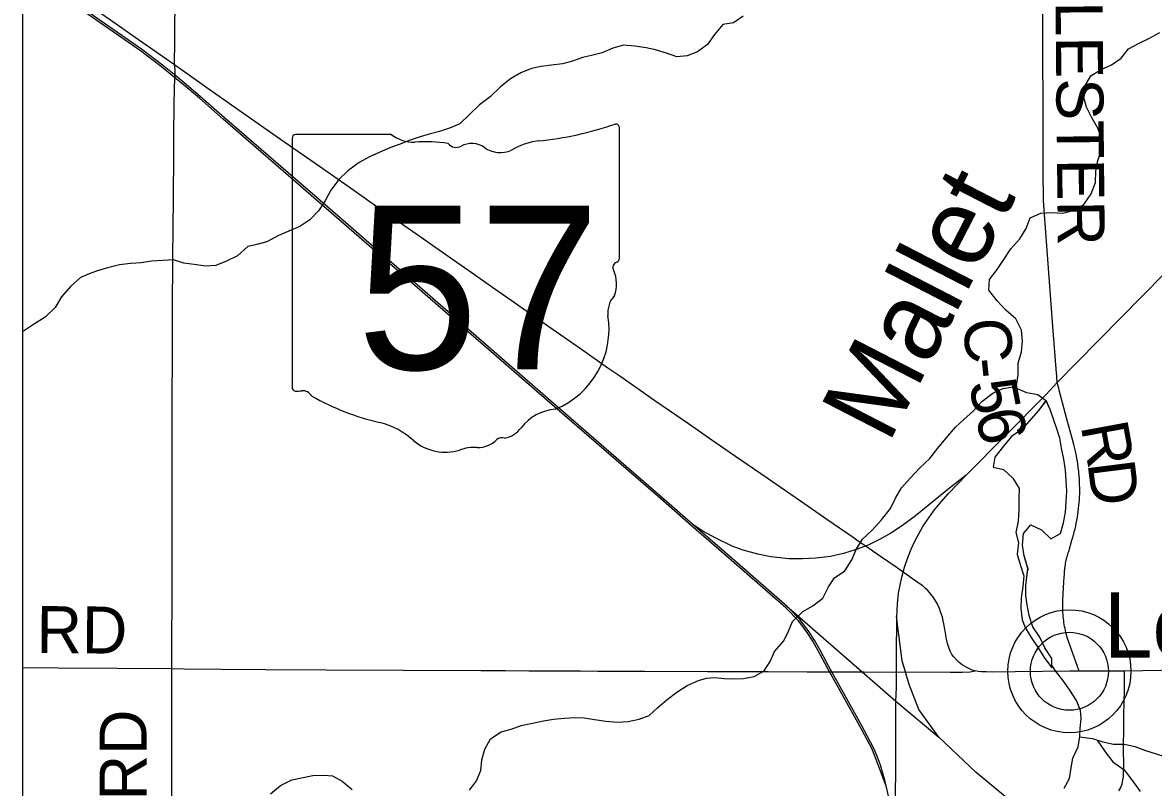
# Model space of a CAD drawing. Extents: x 0 to 34, y 0 to 22.
# Drawn here: x 2.1 to 2.784, y 17.083 to 17.545 of the extents above; entities that cross this region are included whole.
import ezdxf

# ---------------------------------------------------------------- set-up
doc = ezdxf.new("R2010")
doc.units = 0
for name, color, linetype in [('GM_X_County_Road', 7, 'Continuous'), ('GM_X_County_Road_Text', 7, 'Continuous'), ('GM_X_Minor_Lake', 7, 'Continuous'), ('GM_X_Minor_River', 7, 'Continuous'), ('GM_X_Minor_River_Text', 7, 'Continuous'), ('GM_X_Rail_Line', 7, 'Continuous'), ('GM_X_Rail_Line_Text', 7, 'Continuous'), ('GM_X_State_Route', 7, 'Continuous'), ('GM_X_State_Shield', 7, 'Continuous'), ('GM_X_Township_Road', 7, 'Continuous'), ('GM_X_Township_Road_Text', 7, 'Continuous'), ('GM_X_Unincorporated', 7, 'Continuous'), ('GM_X_Unincorporated_Location', 7, 'Continuous'), ('GM_X_Unincorporated_Text', 7, 'Continuous'), ('SH_Cut_Line', 7, 'Continuous'), ('SH_Data', 7, 'Continuous')]:
    doc.layers.add(name, color=color, linetype=linetype)

msp = doc.modelspace()

# ---------------------------------------------------------------- linework, layer by layer
at = {"layer": 'GM_X_County_Road'}
for points in [[(2.19186, 17.51934), (2.19199, 17.53413), (2.19217, 17.56358), (2.19211, 17.5841), (2.19201, 17.60586), (2.19223, 17.62347), (2.19241, 17.64369), (2.19247, 17.68411), (2.19259, 17.70522), (2.19265, 17.72454), (2.19283, 17.74308), (2.19277, 17.75288), (2.19271, 17.77579), (2.19283, 17.79086), (2.19289, 17.79241), (2.19307, 17.79373), (2.19342, 17.79465), (2.19409, 17.79576), (2.19487, 17.79672), (2.19555, 17.7974), (2.19586, 17.79765)], [(2.73872, 17.15287), (2.73667, 17.15853), (2.73261, 17.16974), (2.73207, 17.17137), (2.7317, 17.17256), (2.73135, 17.17375), (2.73103, 17.17496), (2.73073, 17.17616), (2.73044, 17.17737), (2.73018, 17.17858), (2.72994, 17.17981), (2.72972, 17.18103), (2.72953, 17.18226), (2.72935, 17.18349), (2.7292, 17.18472), (2.72906, 17.18596), (2.72896, 17.18719), (2.72887, 17.18843), (2.7288, 17.18968), (2.72875, 17.19092), (2.72878, 17.19589), (2.72948, 17.20698), (2.72966, 17.20974), (2.72974, 17.21151), (2.7298, 17.21245), (2.72988, 17.21338), (2.72998, 17.21432), (2.7301, 17.21525), (2.73022, 17.21618), (2.73037, 17.21711), (2.73053, 17.21804), (2.73071, 17.21896), (2.73091, 17.21988), (2.73112, 17.2208), (2.73134, 17.22171), (2.73159, 17.22262), (2.73184, 17.22352), (2.73212, 17.22442), (2.73241, 17.22532), (2.73429, 17.23199), (2.73481, 17.23369), (2.73531, 17.23541), (2.73543, 17.23587), (2.73577, 17.23714), (2.7362, 17.23887), (2.73661, 17.24061), (2.73698, 17.24236), (2.73732, 17.24412), (2.73763, 17.24588), (2.73792, 17.24764), (2.73816, 17.24941), (2.73838, 17.25119), (2.73857, 17.25296), (2.73873, 17.25475), (2.73885, 17.25653), (2.73895, 17.25831), (2.73901, 17.2601), (2.73905, 17.26189), (2.73896, 17.26725), (2.73886, 17.26903), (2.73874, 17.27082), (2.73859, 17.2726), (2.73845, 17.27391), (2.7384, 17.27438), (2.73819, 17.27615), (2.73794, 17.27792), (2.73766, 17.27969), (2.73735, 17.28145), (2.73701, 17.2832), (2.73664, 17.28495), (2.73624, 17.28669), (2.73542, 17.28989), (2.73458, 17.29302), (2.73132, 17.30528), (2.7269, 17.32202), (2.72637, 17.32403), (2.72546, 17.32728), (2.72527, 17.33094), (2.72521, 17.33169), (2.7251, 17.33295), (2.72272, 17.3613), (2.71952, 17.40448), (2.7181, 17.42358), (2.71707, 17.43745), (2.71702, 17.45521), (2.71698, 17.47475), (2.71691, 17.49976), (2.7168, 17.52067), (2.71675, 17.5234), (2.71665, 17.60276)]]:
    msp.add_lwpolyline(points, dxfattribs=at)
at = {"layer": 'GM_X_Minor_Lake'}
for points in [[(2.71867, 17.31656), (2.71403, 17.31043), (2.70409, 17.29907), (2.6978, 17.29473), (2.69303, 17.28886), (2.68768, 17.28224), (2.6867, 17.27616), (2.69296, 17.27479), (2.69863, 17.26962), (2.7024, 17.26333), (2.70218, 17.25686), (2.70233, 17.2504), (2.70173, 17.24355), (2.70037, 17.23671), (2.70205, 17.23043), (2.70125, 17.22359), (2.70312, 17.2173), (2.70518, 17.21044), (2.70458, 17.20398), (2.70359, 17.19714), (2.70337, 17.19086), (2.70429, 17.18401), (2.70597, 17.17925), (2.70974, 17.17333), (2.71389, 17.16703), (2.71747, 17.16112), (2.72219, 17.15481), (2.72221, 17.16052), (2.71788, 17.16701), (2.71487, 17.17349), (2.71072, 17.1796), (2.70848, 17.18646), (2.70718, 17.19293), (2.70645, 17.19864), (2.70648, 17.20473), (2.7077, 17.21497)], [(2.71861, 17.31649), (2.71403, 17.31043), (2.70409, 17.29907), (2.6978, 17.29473), (2.69303, 17.28886), (2.68768, 17.28224), (2.6867, 17.27616), (2.69296, 17.27479), (2.69863, 17.26962), (2.7024, 17.26333), (2.70218, 17.25686), (2.70233, 17.2504), (2.70173, 17.24355), (2.70037, 17.23671), (2.70205, 17.23043), (2.70125, 17.22359), (2.70312, 17.2173), (2.70518, 17.21044), (2.70458, 17.20398), (2.70359, 17.19714), (2.70337, 17.19086), (2.70429, 17.18401), (2.70597, 17.17925), (2.70974, 17.17333), (2.71389, 17.16703), (2.71747, 17.16112), (2.72219, 17.15481), (2.72221, 17.16052), (2.71788, 17.16701), (2.71487, 17.17349), (2.71072, 17.1796), (2.70848, 17.18646), (2.70718, 17.19293), (2.70645, 17.19864), (2.70648, 17.20473), (2.70762, 17.2143)], [(2.70802, 17.21391), (2.70543, 17.22261), (2.70451, 17.22908), (2.70511, 17.23612), (2.70951, 17.24142), (2.71595, 17.23834), (2.72162, 17.23298), (2.72752, 17.23618), (2.72927, 17.24264), (2.73044, 17.24891), (2.73085, 17.25518), (2.73126, 17.26165), (2.73091, 17.26812), (2.73037, 17.27439), (2.72945, 17.28106), (2.72797, 17.28772), (2.72705, 17.29381), (2.72499, 17.29991), (2.7233, 17.30467), (2.72125, 17.31115), (2.71861, 17.31668)], [(2.7077, 17.21497), (2.70543, 17.22261), (2.70451, 17.22908), (2.70511, 17.23612), (2.70951, 17.24142), (2.71595, 17.23834), (2.72162, 17.23298), (2.72752, 17.23618), (2.72927, 17.24264), (2.73044, 17.24891), (2.73085, 17.25518), (2.73126, 17.26165), (2.73091, 17.26812), (2.73037, 17.27439), (2.72945, 17.28106), (2.72797, 17.28772), (2.72705, 17.29381), (2.72499, 17.29991), (2.7233, 17.30467), (2.72125, 17.31115), (2.71867, 17.31656)]]:
    msp.add_lwpolyline(points, dxfattribs=at)
at = {"layer": 'GM_X_Minor_River'}
for points in [[(2.53567, 17.54881), (2.5298, 17.5448), (2.52334, 17.54383), (2.51824, 17.53772), (2.51408, 17.53162), (2.50802, 17.52723), (2.50176, 17.52493), (2.4955, 17.52434), (2.48922, 17.52641), (2.48256, 17.52848), (2.47685, 17.52979), (2.47001, 17.53072), (2.46316, 17.53126), (2.45671, 17.52953), (2.45026, 17.52666), (2.44381, 17.52511), (2.43849, 17.52395), (2.43242, 17.52165), (2.42635, 17.52011)], [(2.7007, 17.32401), (2.70179, 17.33218), (2.70182, 17.33902), (2.70375, 17.34586), (2.70455, 17.35232), (2.70382, 17.35898), (2.70043, 17.36585), (2.69438, 17.37121), (2.68909, 17.37675), (2.68419, 17.38324), (2.6846, 17.38971), (2.68919, 17.39577), (2.6932, 17.40183), (2.69741, 17.40809), (2.70276, 17.41414), (2.70659, 17.4204), (2.70909, 17.42685), (2.71556, 17.42967), (2.72202, 17.4302), (2.72886, 17.42978), (2.73532, 17.43146), (2.74161, 17.43504), (2.74601, 17.44148), (2.74851, 17.44831), (2.74873, 17.45516), (2.75009, 17.46162), (2.75221, 17.46788), (2.75244, 17.47473), (2.75, 17.48121), (2.74623, 17.48769), (2.74304, 17.4938), (2.74136, 17.50046), (2.74215, 17.50655), (2.74579, 17.5128), (2.75169, 17.51638), (2.75835, 17.51939), (2.76407, 17.52354), (2.76847, 17.52903), (2.77494, 17.53242), (2.78084, 17.53543), (2.78751, 17.53901)], [(2.42635, 17.52011), (2.4197, 17.51914), (2.41344, 17.51836), (2.40755, 17.51719), (2.4011, 17.51451), (2.39485, 17.51088), (2.38879, 17.5061), (2.38255, 17.5), (2.37611, 17.49522), (2.37044, 17.4895), (2.36438, 17.48377), (2.35812, 17.48109), (2.35205, 17.47917), (2.34579, 17.47744), (2.34029, 17.4759), (2.33421, 17.47379), (2.32758, 17.47129), (2.32189, 17.46918), (2.31563, 17.4665), (2.30975, 17.46382), (2.30349, 17.46037), (2.29668, 17.45541), (2.29138, 17.45025), (2.28628, 17.44358), (2.28308, 17.43768), (2.27892, 17.4312), (2.27363, 17.42567), (2.26757, 17.42165), (2.26093, 17.41878), (2.25467, 17.41629), (2.24766, 17.41246), (2.24083, 17.41054), (2.23608, 17.40957), (2.22983, 17.40403), (2.2232, 17.40078), (2.21675, 17.3981), (2.21048, 17.39769), (2.20364, 17.39881), (2.19755, 17.39955), (2.19127, 17.40162), (2.18481, 17.40122), (2.17798, 17.40082), (2.17171, 17.39966), (2.16525, 17.39925), (2.1586, 17.39847), (2.15215, 17.39693), (2.14589, 17.39501), (2.14115, 17.39347), (2.13508, 17.39079), (2.12902, 17.38544), (2.12354, 17.37915), (2.11958, 17.37267), (2.11371, 17.36695), (2.10727, 17.36294), (2.10121, 17.35873), (2.1, 17.35812)], [(2.37009, 17.08087), (2.3743, 17.08655), (2.37698, 17.09282), (2.37759, 17.09928), (2.37933, 17.10573), (2.38278, 17.11199), (2.38926, 17.11614), (2.39534, 17.11782), (2.40143, 17.12007), (2.40827, 17.12136), (2.41493, 17.12285), (2.42101, 17.12395), (2.42766, 17.12449), (2.43374, 17.12483), (2.43944, 17.12461), (2.4457, 17.12363), (2.45253, 17.12264), (2.45955, 17.12203), (2.46601, 17.12237), (2.47267, 17.12386), (2.47876, 17.12611), (2.4841, 17.13102), (2.48963, 17.13575), (2.49554, 17.14028), (2.50164, 17.14424), (2.50849, 17.14724), (2.51343, 17.14874), (2.51818, 17.14909), (2.52426, 17.14849), (2.529, 17.14827), (2.53584, 17.14842), (2.54231, 17.14972), (2.54821, 17.15311), (2.55185, 17.1588), (2.55454, 17.16487), (2.56026, 17.1713), (2.56295, 17.17699), (2.56545, 17.18287), (2.57156, 17.18893), (2.57765, 17.19232), (2.58375, 17.19704), (2.5872, 17.20386), (2.59084, 17.20936), (2.59713, 17.21351), (2.60134, 17.22014), (2.60384, 17.2264), (2.60767, 17.23266), (2.61358, 17.23814), (2.61912, 17.24439), (2.62466, 17.2512), (2.62773, 17.25746), (2.63137, 17.26372), (2.63653, 17.26959), (2.64244, 17.27583), (2.64836, 17.2815), (2.65333, 17.28775), (2.65811, 17.29362), (2.66403, 17.30043), (2.66918, 17.30516), (2.67452, 17.30989), (2.67987, 17.31594), (2.68654, 17.32085), (2.69263, 17.32367), (2.69852, 17.32478)], [(2.71834, 17.31648), (2.71369, 17.31994), (2.70705, 17.32112), (2.69852, 17.3248)], [(2.72962, 17.08212), (2.73287, 17.088), (2.73385, 17.09446), (2.73483, 17.10035), (2.7381, 17.10718), (2.73907, 17.11345), (2.73929, 17.1182), (2.73989, 17.12428), (2.73953, 17.12904), (2.73709, 17.13514), (2.73314, 17.14144), (2.7288, 17.14736), (2.72427, 17.15328), (2.72199, 17.15697)], [(2.73898, 17.11329), (2.74667, 17.11227), (2.75292, 17.11014), (2.75937, 17.10877), (2.76621, 17.10874), (2.77228, 17.10737), (2.77873, 17.10486), (2.78517, 17.10293), (2.79143, 17.10099), (2.79769, 17.09924), (2.80414, 17.09692), (2.81039, 17.09499), (2.81665, 17.09324), (2.82311, 17.09264), (2.82974, 17.09051), (2.8358, 17.08591), (2.84205, 17.08207)], [(2.74963, 17.11121), (2.75441, 17.10405), (2.75913, 17.09812), (2.76594, 17.09333), (2.77085, 17.08665), (2.77557, 17.08016)], [(2.24986, 17.07868), (2.25596, 17.08378), (2.26281, 17.08717), (2.27536, 17.08976), (2.2822, 17.09011), (2.28733, 17.0897), (2.2932, 17.08643), (2.29925, 17.08126)]]:
    msp.add_lwpolyline(points, dxfattribs=at)
at = {"layer": 'GM_X_Rail_Line'}
for p, q in [((2.56205, 17.19221), (2.62785, 17.13476)), ((2.62785, 17.13476), (2.65378, 17.11308))]:
    msp.add_line(p, q, dxfattribs=at)
for points in [[(2.62213, 17.08333), (2.61546, 17.10105), (2.61328, 17.10611), (2.60609, 17.11961), (2.58639, 17.15507), (2.58101, 17.1651), (2.57769, 17.17097), (2.57433, 17.17622), (2.56921, 17.18311), (2.56135, 17.19108), (2.52825, 17.22007), (2.50443, 17.24073), (2.48553, 17.25718), (2.42753, 17.30737), (2.27754, 17.43791), (2.22118, 17.48656), (2.20685, 17.49923), (2.19817, 17.50659), (2.1918, 17.5118), (2.18386, 17.51826), (2.17127, 17.52785), (2.13237, 17.55494), (2.1, 17.57759)], [(2.62389, 17.07575), (2.62145, 17.08626), (2.61858, 17.09599), (2.61655, 17.10148), (2.61434, 17.10661), (2.60712, 17.12017), (2.58741, 17.15563), (2.58204, 17.16566), (2.5787, 17.17157), (2.57529, 17.17689), (2.5701, 17.18387), (2.56216, 17.19193), (2.52902, 17.22095), (2.5052, 17.2416), (2.4863, 17.25806), (2.4283, 17.30824), (2.27831, 17.43879), (2.22196, 17.48743), (2.20762, 17.50011), (2.19892, 17.50749), (2.19254, 17.51271), (2.18458, 17.51917), (2.17196, 17.52879), (2.13304, 17.55589)], [(2.67034, 17.27146), (2.71857, 17.31995), (2.72539, 17.32732), (2.73739, 17.33947), (2.79034, 17.39333)], [(2.67034, 17.27146), (2.66037, 17.26346), (2.63971, 17.24674), (2.63197, 17.24093), (2.62479, 17.23635), (2.61834, 17.23259), (2.61112, 17.22913), (2.60383, 17.22644), (2.59631, 17.22411), (2.58831, 17.2222), (2.57959, 17.22119), (2.57147, 17.22071), (2.56311, 17.22083), (2.55225, 17.22202), (2.54455, 17.22357), (2.53565, 17.22602), (2.52896, 17.22853), (2.51911, 17.23319), (2.51129, 17.23755), (2.5052, 17.2416)], [(2.6265, 17.04329), (2.62757, 17.05721), (2.62792, 17.09527), (2.62795, 17.13448), (2.6282, 17.14299), (2.62827, 17.16205), (2.62841, 17.18558), (2.6288, 17.19351), (2.62953, 17.19994), (2.63143, 17.20963), (2.63312, 17.21574), (2.63494, 17.22107), (2.63708, 17.22659), (2.6394, 17.2315), (2.64172, 17.23596), (2.64425, 17.24024), (2.64635, 17.24354), (2.6492, 17.24765), (2.65134, 17.2505), (2.65531, 17.25527), (2.65969, 17.26022), (2.67034, 17.27146)], [(2.65378, 17.11308), (2.64185, 17.1298), (2.63588, 17.14473), (2.63171, 17.15907), (2.6283, 17.18585)], [(3.07193, 16.75492), (3.03252, 16.78295), (2.77718, 17.00573), (2.72732, 17.0496), (2.67646, 17.09158), (2.65378, 17.11308)]]:
    msp.add_lwpolyline(points, dxfattribs=at)
at = {"layer": 'GM_X_Rail_Line_Text'}
msp.add_lwpolyline([(4.29417, 16.81303), (4.29258, 17.16739), (4.29139, 17.31008), (4.28969, 17.51278), (4.28798, 17.71737), (4.28678, 17.83811), (4.17864, 17.83524), (4.04512, 17.83208), (3.53178, 17.8199), (3.04126, 17.80913), (2.77875, 17.80661), (2.75328, 17.8059), (2.73257, 17.80595), (2.72272, 17.80515), (2.29055, 17.79989), (2.19668, 17.79909), (2.1, 17.79837), (2.1, 15.5976)], dxfattribs=at)
at = {"layer": 'GM_X_State_Route'}
for points in [[(2.19186, 17.51934), (2.17001, 17.53446), (2.15457, 17.54543), (2.12322, 17.56731), (2.10412, 17.5809), (2.1, 17.58378)], [(2.6021, 17.23362), (2.5861, 17.24449), (2.57016, 17.25563), (2.55001, 17.26948), (2.53416, 17.28041), (2.51866, 17.29121), (2.50255, 17.30231), (2.49097, 17.31032), (2.48213, 17.31637), (2.46093, 17.33126), (2.45384, 17.33614), (2.43794, 17.34724), (2.42279, 17.35782), (2.4069, 17.36888), (2.39532, 17.37697), (2.38347, 17.3852), (2.37172, 17.39348), (2.35587, 17.40449), (2.33841, 17.41686), (2.31281, 17.43466), (2.29688, 17.44585), (2.27946, 17.45796), (2.25591, 17.47433), (2.23039, 17.49222), (2.21128, 17.50554), (2.19186, 17.51934)], [(2.67122, 17.15481), (2.67084, 17.15501), (2.66945, 17.15581), (2.66788, 17.15679), (2.6661, 17.15819), (2.66459, 17.15966), (2.66296, 17.16154), (2.66183, 17.16301), (2.66069, 17.16494), (2.65982, 17.16712), (2.65906, 17.16967), (2.65843, 17.17232), (2.65748, 17.17822), (2.6569, 17.18151), (2.65656, 17.18339), (2.65609, 17.18563), (2.65498, 17.1887), (2.65421, 17.19077), (2.65283, 17.1937), (2.65069, 17.19735), (2.64813, 17.20049), (2.64697, 17.20182), (2.64581, 17.20287), (2.64413, 17.20438), (2.6414, 17.20635), (2.63664, 17.20965), (2.63639, 17.20982), (2.63631, 17.20988), (2.63229, 17.21275), (2.62817, 17.21569), (2.6281, 17.21574), (2.61411, 17.22527), (2.61398, 17.22536), (2.60934, 17.22867), (2.60456, 17.23195), (2.6021, 17.23362)], [(2.67587, 17.15304), (2.67398, 17.15354), (2.67239, 17.15421), (2.67122, 17.15481)], [(2.98759, 17.15381), (2.97709, 17.15375), (2.93284, 17.1537), (2.86389, 17.15353), (2.82603, 17.15348), (2.81016, 17.15341), (2.78829, 17.15331), (2.76613, 17.15298), (2.73872, 17.15287), (2.73314, 17.15281), (2.70004, 17.15241), (2.68651, 17.15237), (2.6824, 17.15245), (2.67964, 17.15258), (2.67767, 17.15275), (2.67587, 17.15304)]]:
    msp.add_lwpolyline(points, dxfattribs=at)
at = {"layer": 'GM_X_State_Shield'}
for p, q in [((2.46075, 17.4026), (2.46075, 17.48111)), ((2.263, 17.47481), (2.263, 17.32472)), ((2.32286, 17.47739), (2.26495, 17.47739)), ((2.46073, 17.40262), (2.46075, 17.4026))]:
    msp.add_line(p, q, dxfattribs=at)
for centre, radius, start, end in [((2.39031, 17.68202), 0.20971, 275.84447, 288.90645), ((2.45856, 17.48144), 0.0022, 351.86209, 97.738), ((2.26527, 17.47513), 0.00229, 98.1301, 188.1301), ((2.33665, 17.49482), 0.02222, 231.61951, 271.11188), ((2.34402, 17.39313), 0.07977, 80.48669, 94.98827), ((2.41706, 17.43155), 0.04219, 97.34618, 120.76885), ((2.36213, 17.47591), 0.00641, 219.79206, 297.10237), ((2.37154, 17.45856), 0.01333, 54.46668, 119.14113), ((2.38874, 17.48236), 0.01603, 233.85621, 294.82819), ((2.46024, 17.39684), 0.00341, 107.94398, 210.33697), ((2.4584, 17.4023), 0.00236, 289.60381, 7.73413), ((2.43857, 17.38691), 0.02045, 340.03296, 23.64957), ((2.46864, 17.36974), 0.01488, 136.8065, 186.92959), ((2.40206, 17.35975), 0.05245, 292.30889, 8.98584), ((2.26529, 17.32439), 0.00231, 171.95839, 258.30661), ((2.26564, 17.33975), 0.01764, 267.33899, 280.60386), ((2.26925, 17.31606), 0.00636, 29.74838, 93.27175), ((2.34954, 17.45091), 0.15144, 240.41292, 257.1985), ((2.42417, 17.28258), 0.02873, 94.40312, 142.57675), ((2.30439, 17.25729), 0.04738, 47.18416, 75.83597), ((2.38778, 17.31018), 0.01695, 282.87319, 323.27711), ((2.35564, 17.31532), 0.03007, 230.70037, 286.29184), ((2.37301, 17.26343), 0.02471, 85.69512, 111.20995), ((2.37521, 17.30408), 0.01602, 268.77702, 315.54927), ((2.3897, 17.28954), 0.00451, 65.75173, 132.64842)]:
    msp.add_arc(centre, radius, start, end, dxfattribs=at)
at = {"layer": 'GM_X_Township_Road'}
for points in [[(2.18996, 17.00823), (2.19013, 17.14191), (2.19019, 17.15442), (2.1904, 17.21325), (2.19035, 17.23292), (2.19031, 17.25247), (2.19041, 17.32969), (2.19053, 17.33125), (2.19064, 17.37057), (2.1909, 17.40323), (2.19103, 17.42029), (2.19118, 17.43925), (2.19138, 17.46485), (2.19149, 17.47929), (2.1916, 17.49328), (2.19182, 17.50689), (2.19192, 17.50907), (2.19207, 17.51063), (2.19221, 17.51264), (2.19225, 17.5136), (2.19212, 17.5166), (2.19186, 17.51934)], [(2.1, 17.15505), (2.1217, 17.15482), (2.15724, 17.15463), (2.19019, 17.15442)], [(2.19019, 17.15442), (2.19775, 17.15435), (2.22016, 17.15412), (2.24677, 17.15393), (2.2836, 17.15367), (2.37693, 17.15325), (2.39184, 17.1532), (2.40605, 17.15314), (2.42049, 17.15308), (2.4372, 17.15301), (2.44766, 17.15297), (2.4604, 17.15292), (2.4762, 17.15286), (2.51393, 17.15273), (2.55067, 17.15261), (2.57437, 17.15247), (2.58924, 17.15242), (2.60879, 17.15246), (2.62824, 17.15235), (2.6404, 17.15242), (2.6608, 17.15232), (2.6679, 17.15238), (2.67272, 17.15258), (2.67587, 17.15304)], [(2.76275, 17.08054), (2.7638, 17.08265), (2.76463, 17.08475), (2.76516, 17.08701), (2.76541, 17.08905), (2.76554, 17.09085), (2.76561, 17.0959), (2.76554, 17.10584), (2.76561, 17.11962), (2.76568, 17.12625), (2.76606, 17.14161), (2.76613, 17.15298)]]:
    msp.add_lwpolyline(points, dxfattribs=at)
at = {"layer": 'GM_X_Unincorporated'}
for radius in [0.0372, 0.02358]:
    msp.add_circle((2.73281, 17.15283), radius, dxfattribs=at)
at = {"layer": 'GM_X_Unincorporated_Location'}
msp.add_line((2.73281, 17.15283), (2.73281, 17.15283), dxfattribs=at)
at = {"layer": 'SH_Cut_Line'}
msp.add_lwpolyline([(2.99803, 20.39937), (2.65087, 20.39662), (2.57356, 20.39618), (2.22745, 20.39495), (2.18926, 20.39483), (2.1, 20.39416), (2.1, 14.1)], dxfattribs=at)
at = {"layer": 'SH_Data'}
msp.add_line((2.1, 20.9), (2.1, 14.1), dxfattribs=at)

# ---------------------------------------------------------------- texts
at = {"layer": 'GM_X_County_Road_Text'}
for s, height, rotation, p in [('LESTER', 0.028409, 270.56055, (2.72438, 17.55763)), ('C', 0.02841, 274.19936, (2.66855, 17.36547)), ('-', 0.02841, 275.96998, (2.67035, 17.34124)), ('5', 0.02841, 280.9017, (2.67195, 17.327)), ('6', 0.02841, 283.53965, (2.67556, 17.30842)), ('R', 0.02841, 280.45183, (2.73955, 17.30126)), ('D', 0.02841, 277.1806, (2.74372, 17.27874))]:
    msp.add_text(s, height=height, rotation=rotation, dxfattribs=at).set_placement(p)
at = {"layer": 'GM_X_Minor_River_Text'}
msp.add_text('Mallet', height=0.047365, rotation=62.75526, dxfattribs=at).set_placement((2.62336, 17.28964))
at = {"layer": 'GM_X_State_Shield'}
msp.add_text('57', height=0.098877, dxfattribs=at).set_placement((2.30198, 17.33531))
at = {"layer": 'GM_X_Township_Road_Text'}
for rotation, p in [(359.50636, (2.1083, 17.16388)), (90, (2.17495, 17.07479))]:
    msp.add_text('RD', height=0.028409, rotation=rotation, dxfattribs=at).set_placement(p)
at = {"layer": 'GM_X_Unincorporated_Text'}
msp.add_text('Lester', height=0.039489, rotation=0.00001, dxfattribs=at).set_placement((2.75362, 17.16102))

doc.saveas('drawing.dxf')
